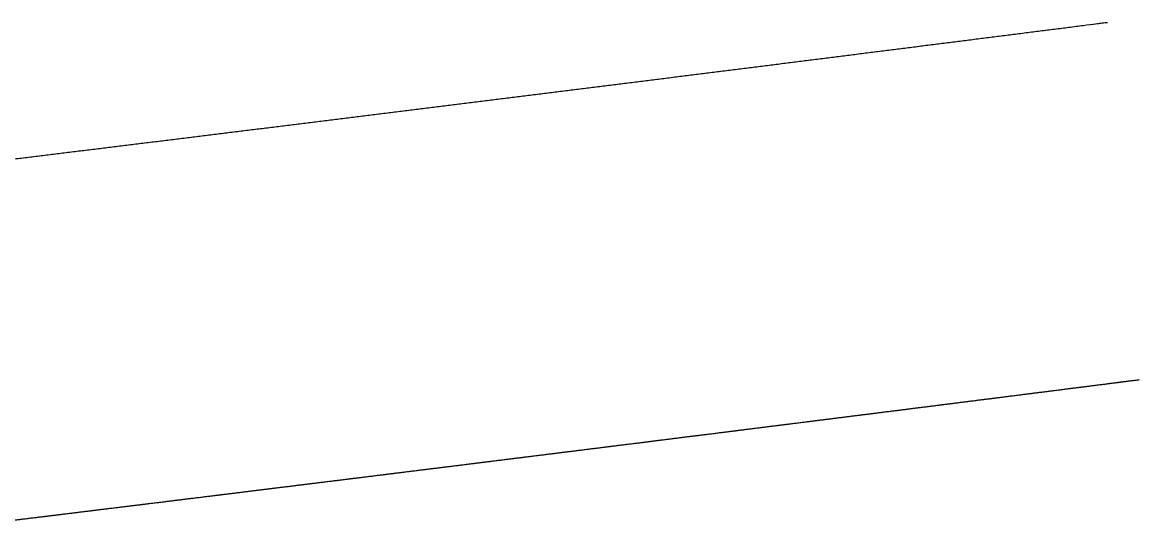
# Model space of a CAD drawing. Extents: x 958711 to 962106, y 831169 to 840840.
# Drawn here: x 959319.32 to 959325.55, y 832567.88 to 832570.68 of the extents above; entities that cross this region are included whole.
import ezdxf

# ---------------------------------------------------------------- set-up
doc = ezdxf.new("R2010")
doc.units = 0
doc.layers.add('Prop Conc 2ft 6in Curb and Gutter', color=7, linetype='Continuous')
doc.layers.add('Prop EOT', color=7, linetype='Continuous')

msp = doc.modelspace()

# ---------------------------------------------------------------- linework, layer by layer
at = {"layer": 'Prop Conc 2ft 6in Curb and Gutter'}
for points in [[(959325.328, 832568.6563), (959325.3281, 832568.6563), (959325.3281, 832568.6563)], [(959324.8499, 832568.5956), (959324.85, 832568.5956), (959324.8501, 832568.5956)], [(959325.089, 832568.6259), (959325.089, 832568.6259), (959325.0891, 832568.6259)], [(959324.3719, 832568.5351), (959324.3719, 832568.5351), (959324.372, 832568.5351)], [(959324.6109, 832568.5653), (959324.611, 832568.5653), (959324.611, 832568.5653)], [(959323.6547, 832568.4446), (959323.6548, 832568.4446), (959323.6548, 832568.4446)], [(959323.8938, 832568.4747), (959323.8938, 832568.4747), (959323.8939, 832568.4748)], [(959324.1328, 832568.5049), (959324.1329, 832568.5049), (959324.1329, 832568.5049)], [(959323.1766, 832568.3845), (959323.1766, 832568.3845), (959323.1767, 832568.3846)], [(959323.4156, 832568.4146), (959323.4157, 832568.4146), (959323.4158, 832568.4146)], [(959322.6984, 832568.3246), (959322.6985, 832568.3246), (959322.6986, 832568.3246)], [(959322.9375, 832568.3546), (959322.9376, 832568.3546), (959322.9376, 832568.3546)], [(959322.2202, 832568.2649), (959322.2203, 832568.2649), (959322.2204, 832568.2649)], [(959322.4593, 832568.2947), (959322.4594, 832568.2947), (959322.4595, 832568.2948)], [(959321.7421, 832568.2053), (959321.7421, 832568.2053), (959321.7422, 832568.2053)], [(959321.9812, 832568.2351), (959321.9812, 832568.2351), (959321.9813, 832568.2351)], [(959321.2638, 832568.1459), (959321.2639, 832568.1459), (959321.264, 832568.1459)], [(959321.5029, 832568.1756), (959321.503, 832568.1756), (959321.5031, 832568.1756)], [(959320.7856, 832568.0867), (959320.7857, 832568.0867), (959320.7857, 832568.0867)], [(959321.0247, 832568.1163), (959321.0248, 832568.1163), (959321.0248, 832568.1163)], [(959320.3073, 832568.0277), (959320.3074, 832568.0277), (959320.3075, 832568.0277)], [(959320.5465, 832568.0572), (959320.5465, 832568.0572), (959320.5466, 832568.0572)], [(959319.829, 832567.9688), (959319.8291, 832567.9688), (959319.8292, 832567.9688)], [(959320.0682, 832567.9982), (959320.0682, 832567.9982), (959320.0683, 832567.9982)], [(959319.3507, 832567.9101), (959319.3508, 832567.9101), (959319.3509, 832567.9101)], [(959319.5899, 832567.9394), (959319.59, 832567.9394), (959319.59, 832567.9394)]]:
    msp.add_lwpolyline(points, dxfattribs=at)
for points in [[(959325.0891, 832568.6259), (959325.1688, 832568.6361), (959325.2484, 832568.6462), (959325.328, 832568.6563)], [(959325.3281, 832568.6563), (959325.4021, 832568.6657), (959325.4761, 832568.6751), (959325.55, 832568.6845)], [(959324.611, 832568.5653), (959324.6907, 832568.5754), (959324.7703, 832568.5855), (959324.8499, 832568.5956)], [(959324.8501, 832568.5956), (959324.9297, 832568.6057), (959325.0094, 832568.6158), (959325.089, 832568.6259)], [(959324.1329, 832568.5049), (959324.2126, 832568.515), (959324.2923, 832568.525), (959324.3719, 832568.5351)], [(959324.372, 832568.5351), (959324.4517, 832568.5452), (959324.5313, 832568.5552), (959324.6109, 832568.5653)], [(959323.4158, 832568.4146), (959323.4954, 832568.4246), (959323.5751, 832568.4346), (959323.6547, 832568.4446)], [(959323.6548, 832568.4446), (959323.7345, 832568.4547), (959323.8142, 832568.4647), (959323.8938, 832568.4747)], [(959323.8939, 832568.4748), (959323.9736, 832568.4848), (959324.0532, 832568.4948), (959324.1328, 832568.5049)], [(959322.9376, 832568.3546), (959323.0173, 832568.3646), (959323.097, 832568.3746), (959323.1766, 832568.3845)], [(959323.1767, 832568.3846), (959323.2564, 832568.3946), (959323.336, 832568.4046), (959323.4156, 832568.4146)], [(959322.4595, 832568.2948), (959322.5391, 832568.3047), (959322.6188, 832568.3147), (959322.6984, 832568.3246)], [(959322.6986, 832568.3246), (959322.7782, 832568.3346), (959322.8579, 832568.3446), (959322.9375, 832568.3546)], [(959321.9813, 832568.2351), (959322.061, 832568.245), (959322.1406, 832568.255), (959322.2202, 832568.2649)], [(959322.2204, 832568.2649), (959322.3001, 832568.2748), (959322.3797, 832568.2848), (959322.4593, 832568.2947)], [(959321.5031, 832568.1756), (959321.5828, 832568.1855), (959321.6624, 832568.1954), (959321.7421, 832568.2053)], [(959321.7422, 832568.2053), (959321.8219, 832568.2152), (959321.9015, 832568.2252), (959321.9812, 832568.2351)], [(959321.0248, 832568.1163), (959321.1045, 832568.1262), (959321.1842, 832568.1361), (959321.2638, 832568.1459)], [(959321.264, 832568.1459), (959321.3436, 832568.1558), (959321.4233, 832568.1657), (959321.5029, 832568.1756)], [(959320.5466, 832568.0572), (959320.6263, 832568.067), (959320.7059, 832568.0769), (959320.7856, 832568.0867)], [(959320.7857, 832568.0867), (959320.8654, 832568.0966), (959320.9451, 832568.1064), (959321.0247, 832568.1163)], [(959320.0683, 832567.9982), (959320.148, 832568.008), (959320.2277, 832568.0178), (959320.3073, 832568.0277)], [(959320.3075, 832568.0277), (959320.3871, 832568.0375), (959320.4668, 832568.0473), (959320.5465, 832568.0572)], [(959319.59, 832567.9394), (959319.6697, 832567.9492), (959319.7494, 832567.959), (959319.829, 832567.9688)], [(959319.8292, 832567.9688), (959319.9089, 832567.9786), (959319.9885, 832567.9884), (959320.0682, 832567.9982)], [(959319.1117, 832567.8808), (959319.1914, 832567.8906), (959319.2711, 832567.9003), (959319.3507, 832567.9101)], [(959319.3509, 832567.9101), (959319.4306, 832567.9199), (959319.5102, 832567.9296), (959319.5899, 832567.9394)]]:
    msp.add_open_spline(points, degree=2, dxfattribs=at)
at = {"layer": 'Prop EOT'}
msp.add_open_spline([(959314.3179, 832569.3167), (959314.4133, 832569.3281), (959314.5087, 832569.3395), (959314.6041, 832569.3509), (959314.7041, 832569.3628), (959314.8041, 832569.3748), (959314.9042, 832569.3868), (959315.0122, 832569.3997), (959315.1203, 832569.4126), (959315.2283, 832569.4256), (959315.2936, 832569.4334), (959315.3589, 832569.4412), (959315.4242, 832569.4491), (959315.5415, 832569.4631), (959315.6587, 832569.4772), (959315.776, 832569.4913), (959315.8896, 832569.505), (959316.0033, 832569.5186), (959316.1169, 832569.5323), (959316.1761, 832569.5394), (959316.2353, 832569.5465), (959316.2946, 832569.5536), (959316.3273, 832569.5576), (959316.36, 832569.5615), (959316.3927, 832569.5655), (959316.5128, 832569.58), (959316.6329, 832569.5945), (959316.753, 832569.609), (959316.8551, 832569.6213), (959316.9572, 832569.6337), (959317.0594, 832569.646), (959317.1492, 832569.6569), (959317.239, 832569.6677), (959317.3288, 832569.6786), (959317.4088, 832569.6883), (959317.4888, 832569.698), (959317.5687, 832569.7077), (959317.642, 832569.7165), (959317.7152, 832569.7254), (959317.7884, 832569.7343), (959317.8567, 832569.7426), (959317.9249, 832569.7509), (959317.9932, 832569.7592), (959318.0576, 832569.767), (959318.1219, 832569.7748), (959318.1863, 832569.7827), (959318.2546, 832569.791), (959318.3229, 832569.7993), (959318.3911, 832569.8076), (959318.4707, 832569.8173), (959318.5503, 832569.8271), (959318.6299, 832569.8368), (959318.7095, 832569.8465), (959318.7891, 832569.8562), (959318.8687, 832569.866), (959318.9483, 832569.8757), (959319.0279, 832569.8855), (959319.1075, 832569.8952), (959319.1871, 832569.905), (959319.2667, 832569.9147), (959319.3463, 832569.9245), (959319.4259, 832569.9343), (959319.5055, 832569.9441), (959319.5851, 832569.9538), (959319.6647, 832569.9636), (959319.7443, 832569.9734), (959319.8239, 832569.9832), (959319.9035, 832569.993), (959319.9831, 832570.0028), (959320.0627, 832570.0126), (959320.1423, 832570.0224), (959320.2219, 832570.0323), (959320.3015, 832570.0421), (959320.3811, 832570.0519), (959320.4607, 832570.0618), (959320.5402, 832570.0716), (959320.6198, 832570.0814), (959320.6994, 832570.0913), (959320.779, 832570.1011), (959320.8586, 832570.111), (959320.9382, 832570.1209), (959321.0178, 832570.1307), (959321.0973, 832570.1406), (959321.1769, 832570.1505), (959321.2565, 832570.1604), (959321.3361, 832570.1702), (959321.4157, 832570.1801), (959321.4953, 832570.19), (959321.5748, 832570.1999), (959321.6544, 832570.2098), (959321.734, 832570.2197), (959321.8136, 832570.2297), (959321.8932, 832570.2396), (959321.9727, 832570.2495), (959322.0523, 832570.2594), (959322.1319, 832570.2694), (959322.2115, 832570.2793), (959322.2911, 832570.2893), (959322.3706, 832570.2992), (959322.4502, 832570.3092), (959322.5298, 832570.3191), (959322.6094, 832570.3291), (959322.6889, 832570.3391), (959322.7685, 832570.349), (959322.8481, 832570.359), (959322.9276, 832570.369), (959323.0072, 832570.379), (959323.0868, 832570.389), (959323.1663, 832570.399), (959323.2459, 832570.409), (959323.3255, 832570.419), (959323.4051, 832570.429), (959323.4846, 832570.439), (959323.5642, 832570.449), (959323.6438, 832570.459), (959323.7233, 832570.4691), (959323.8029, 832570.4791), (959323.8824, 832570.4891), (959323.962, 832570.4992), (959324.0416, 832570.5092), (959324.1211, 832570.5193), (959324.2007, 832570.5294), (959324.2803, 832570.5394), (959324.3598, 832570.5495), (959324.4394, 832570.5596), (959324.5189, 832570.5696), (959324.5985, 832570.5797), (959324.678, 832570.5898), (959324.7576, 832570.5999), (959324.8372, 832570.61), (959324.9167, 832570.6201), (959324.9963, 832570.6302), (959325.0758, 832570.6403), (959325.1554, 832570.6504), (959325.2349, 832570.6606), (959325.3145, 832570.6707), (959325.3329, 832570.673), (959325.3514, 832570.6754), (959325.3699, 832570.6777)], degree=3, dxfattribs=at)

doc.saveas('drawing.dxf')
